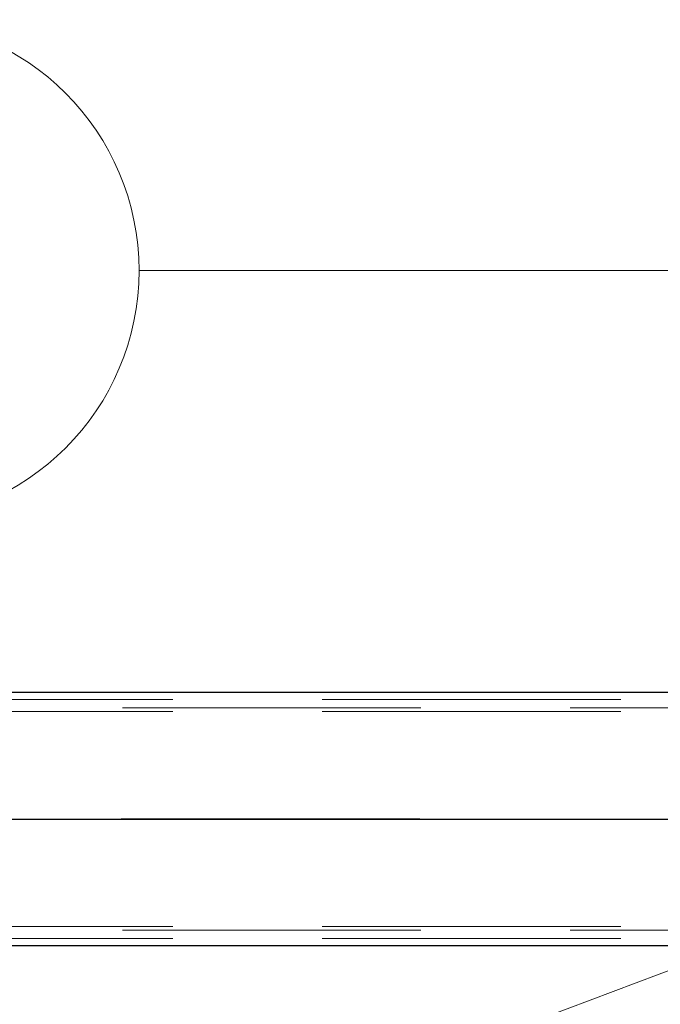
# Model space of a CAD drawing. Header units: millimetres. Extents: x -851 to 2, y 9346 to 10016.
# Tile 441 of 505: x -242.98 to -237.61, y 9579.28 to 9587.52. Entities that reach past the tile are written whole.
import ezdxf

# ---------------------------------------------------------------- set-up
doc = ezdxf.new("R2010")
doc.units = ezdxf.units.MM
doc.header["$LTSCALE"] = 10
doc.linetypes.add('HIDDEN', pattern=[0.375, 0.25, -0.125])
doc.linetypes.add('MITTE', pattern=[2, 1.25, -0.25, 0.25, -0.25])
for name, color, linetype, lineweight in [('PS_Hidden', 2, 'HIDDEN', 9), ('PS_Pos', 1, 'Continuous', 15), ('PS_Shape', 161, 'Continuous', 30), ('PS_SOLID', 7, 'Continuous', 30)]:
    doc.layers.add(name, color=color, linetype=linetype, lineweight=lineweight)
doc.layers.add('PS_Mid', color=5, linetype='MITTE')

# ---------------------------------------------------------------- blocks, each defined once
blk = doc.blocks.new('*X865')
at = {"layer": 'PS_Hidden', "color": 2, "linetype": 'HIDDEN'}
for p, q in [((-244.1924, 9581.8284), (-234.844, 9581.8284)), ((-187.1157, 9581.7584), (-423.9557, 9581.7584)), ((-244.1924, 9581.7284), (-235.0524, 9581.7284)), ((-244.1924, 9579.9284), (-235.0524, 9579.9284)), ((-187.1157, 9579.8984), (-423.9557, 9579.8984)), ((-244.1924, 9579.8284), (-234.844, 9579.8284))]:
    blk.add_line(p, q, dxfattribs=at)
at = {"layer": 'PS_Mid', "color": 5, "linetype": 'MITTE'}
for p, q in [((-184.6266, 9580.8284), (-426.4449, 9580.8284)), ((-286.6765, 9580.8284), (-232.3083, 9580.8284))]:
    blk.add_line(p, q, dxfattribs=at)
at = {"layer": 'PS_SOLID', "color": 7, "linetype": 'Continuous'}
for p, q in [((-187.1157, 9581.8884), (-423.9557, 9581.8884)), ((-187.1157, 9579.7684), (-423.9557, 9579.7684))]:
    blk.add_line(p, q, dxfattribs=at)
blk = doc.blocks.new('*X877')
at = {"color": 1}
blk.add_line((-241.9768, 9585.4188), (-236.9768, 9585.4188), dxfattribs=at)
blk.add_arc((-244.0768, 9585.4188), 2.1, 270, 90, dxfattribs=at)
blk = doc.blocks.new('*X1476')
at = {"color": 1}
blk.add_line((-234.1747, 9580.8284), (-251.831, 9574.1842), dxfattribs=at)

msp = doc.modelspace()

# ---------------------------------------------------------------- block references
at = {"layer": 'PS_Pos'}
for name in ['*X877', '*X1476']:
    msp.add_blockref(name, (0, 0), dxfattribs=at)
at = {"layer": 'PS_Shape', "color": 31}
msp.add_blockref('*X865', (0, 0), dxfattribs=at)

doc.saveas('drawing.dxf')
